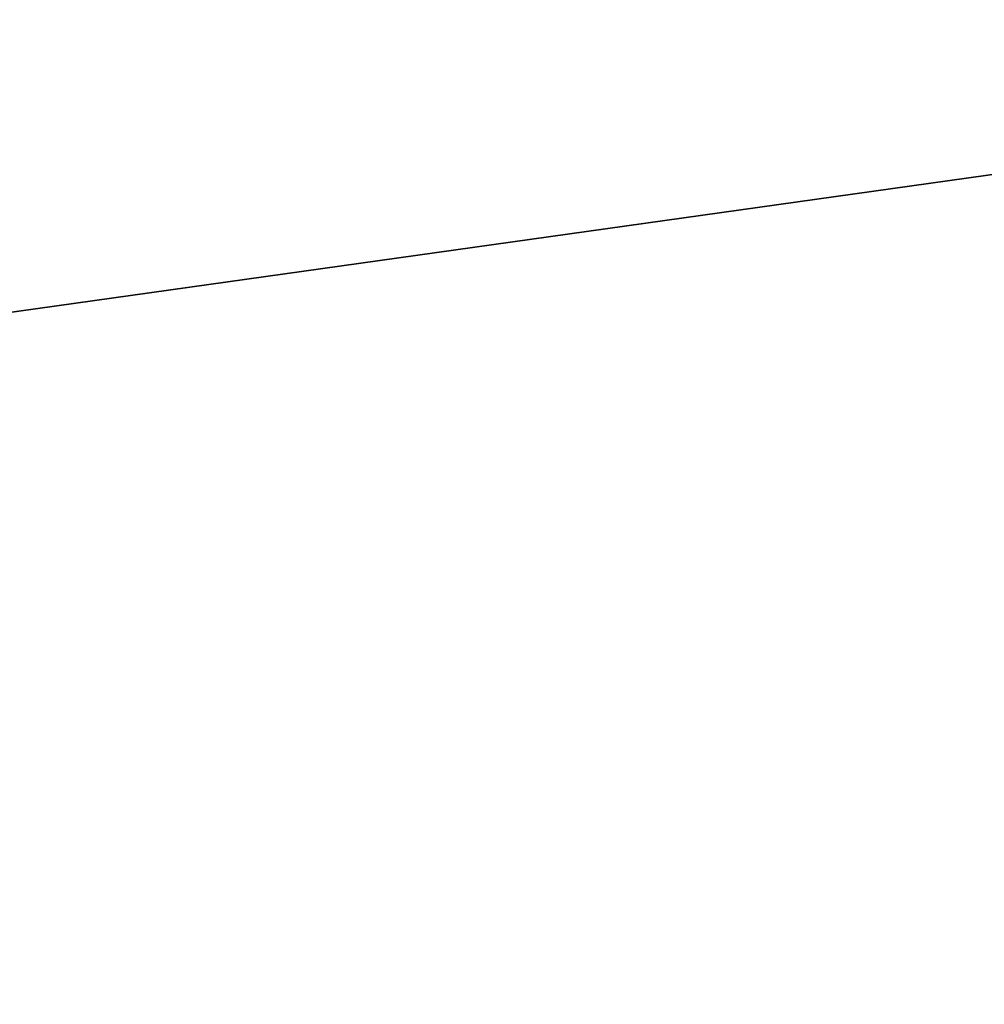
# Model space of a CAD drawing. Extents: x -252 to 252, y -10 to 987.
# Tile 681 of 1056: x -113.428 to -113.037, y 924.091 to 924.49. Entities that reach past the tile are written whole.
import ezdxf

# ---------------------------------------------------------------- set-up
doc = ezdxf.new("R2010")
doc.units = 0
doc.header["$LTSCALE"] = 65.185185
for name, color, linetype in [('1759', 7, 'CONTINUOUS'), ('1760', 7, 'CONTINUOUS'), ('1780', 7, 'CONTINUOUS'), ('2644', 7, 'CONTINUOUS'), ('3930', 7, 'CONTINUOUS')]:
    doc.layers.add(name, color=color, linetype=linetype)

msp = doc.modelspace()

# ---------------------------------------------------------------- linework, layer by layer
at = {"layer": '1759', "color": 7, "linetype": 'CONTINUOUS'}
msp.add_3dface([(-115.29562, 923.6828, -68.5), (-116.5304, 924.57089, -68.5), (-112.65824, 924.95353, -68.5), (-115.29562, 923.6828, -68.5)], dxfattribs=at)
at = {"layer": '1760', "color": 7, "linetype": 'CONTINUOUS'}
for points in [[(-115.71762, 924.05181, -15.5), (-106.59325, 925.32929, -15.5), (-113.09266, 925.4486, -15.5), (-115.71762, 924.05181, -15.5)], [(-104.00967, 923.85104, -15.5), (-106.59325, 925.32929, -15.5), (-115.71762, 924.05181, -15.5), (-104.00967, 923.85104, -15.5)]]:
    msp.add_3dface(points, dxfattribs=at)
at = {"layer": '1780', "color": 7, "linetype": 'CONTINUOUS'}
msp.add_3dface([(-115.71762, 924.05181, -15.5), (-113.09266, 925.4486, -15.5), (-113.63374, 925.77646, -15.63397), (-115.71762, 924.05181, -15.5)], dxfattribs=at)
at = {"layer": '2644', "color": 7, "linetype": 'CONTINUOUS'}
msp.add_3dface([(-115.29562, 923.6828, -68.5), (-112.65824, 924.95353, -68.5), (-112.25299, 922.50879, -68.4), (-115.29562, 923.6828, -68.5)], dxfattribs=at)
at = {"layer": '3930', "color": 7, "linetype": 'CONTINUOUS'}
for points in [[(-110, 927.5, 11), (-210, 919.72182, 7.77817), (-110, 921.03436, 8.89919), (-110, 927.5, 11)], [(-210, 927.5, -11), (-110, 927.5, -11), (-110, 921.03436, -8.89919), (-210, 927.5, -11)], [(-210, 919.72182, -7.77817), (-210, 927.5, -11), (-110, 921.03436, -8.89919), (-210, 919.72182, -7.77817)], [(-210, 927.5, 11), (-210, 919.72182, 7.77817), (-110, 927.5, 11), (-210, 927.5, 11)]]:
    msp.add_3dface(points, dxfattribs=at)

doc.saveas('drawing.dxf')
